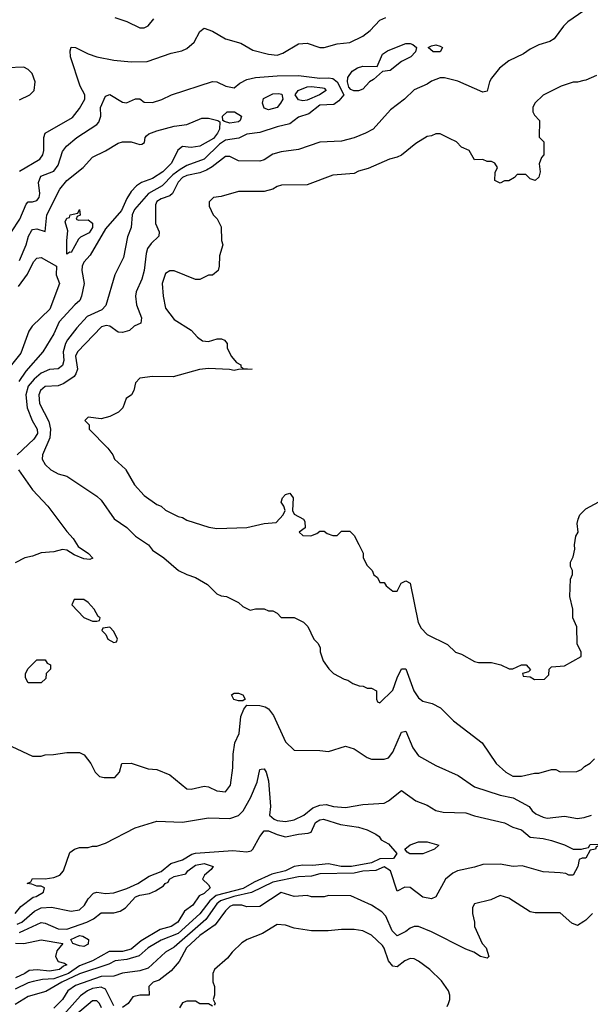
# Model space of a CAD drawing. Header units: inches. Extents: x 2348341 to 2479810, y 460419 to 613669.
# Tile 601 of 656: x 2437371 to 2440030, y 577507 to 582100. Entities that reach past the tile are written whole.
import ezdxf

# ---------------------------------------------------------------- set-up
doc = ezdxf.new("R2010")
doc.units = ezdxf.units.IN
doc.header["$MEASUREMENT"] = 0
for name, color, linetype in [('C4537', 7, 'Continuous'), ('C4538', 7, 'Continuous'), ('C4547', 7, 'Continuous'), ('C4548', 7, 'Continuous')]:
    doc.layers.add(name, color=color, linetype=linetype)

msp = doc.modelspace()

# ---------------------------------------------------------------- linework, layer by layer
at = {"layer": 'C4537', "color": 2}
for points, elevation in [([(2437364.4, 580000), (2437430, 579906.8), (2437501, 579830), (2437590, 579712), (2437619.8, 579679.8), (2437642.8, 579642.8), (2437692, 579610), (2437711.3, 579588.7), (2437698, 579582), (2437670, 579585.2), (2437624.1, 579604.1), (2437590, 579625.2), (2437570, 579629.2), (2437530, 579617.2), (2437470, 579613.2), (2437430, 579597.2), (2437394, 579590), (2437350, 579566)], 62), ([(2437515.9, 580000), (2437518, 579998), (2437550, 579981), (2437590, 579971), (2437730, 579878), (2437750, 579858), (2437810.9, 579770.9), (2437870, 579731), (2437910, 579691), (2437971.3, 579650), (2437990, 579624.7), (2438042, 579590), (2438111.1, 579531.1), (2438150, 579511.3), (2438190, 579498), (2438245.4, 579465.4), (2438290, 579422), (2438310, 579412), (2438334, 579410), (2438390, 579382), (2438410, 579362), (2438445.4, 579345.4), (2438470, 579352), (2438510, 579352), (2438530, 579342), (2438550, 579342), (2438570, 579332), (2438590, 579312), (2438650, 579312), (2438694, 579290), (2438714, 579270), (2438742, 579210), (2438762, 579190), (2438771.3, 579170), (2438771.6, 579151.6), (2438784.7, 579110), (2438811.6, 579071.6), (2438834, 579050), (2438883.6, 579023.6), (2438899.6, 579019.6), (2438923.6, 579003.6), (2438952.7, 578992.7), (2438971.6, 578991.6), (2438990, 578982), (2439010, 578982), (2439034, 578970), (2439034, 578930), (2439038, 578918), (2439050, 578914), (2439110, 578972), (2439129.4, 579030.6), (2439150, 579072), (2439170, 579072), (2439207.7, 578970), (2439230, 578936), (2439250, 578921), (2439294, 578910), (2439332, 578890), (2439392, 578830), (2439526.4, 578726.4), (2439591, 578630), (2439636, 578590), (2439670, 578570.7), (2439710, 578570.8), (2439770, 578584.7), (2439790, 578584.7), (2439850, 578602), (2439870, 578602), (2439890, 578592), (2439967.3, 578592.7), (2439990, 578602), (2440000, 578613.3)], 66), ([(2437865.5, 580000), (2437906, 579930), (2437950, 579881), (2438010, 579838), (2438030, 579831.3), (2438050, 579811.3), (2438110, 579782), (2438130, 579778), (2438150, 579764.7), (2438252.7, 579732.7), (2438290, 579726), (2438430, 579731.3), (2438509.4, 579750.6), (2438565.6, 579754.4), (2438598, 579790), (2438608, 579810), (2438602, 579830), (2438589.4, 579849.4), (2438595.3, 579870), (2438610, 579884.7), (2438630, 579892), (2438644.7, 579870), (2438642, 579810), (2438650, 579794), (2438694, 579770), (2438699.6, 579759.6), (2438702, 579730), (2438674, 579710), (2438690, 579694), (2438727.3, 579692.7), (2438756.4, 579703.6), (2438770, 579714), (2438790, 579714), (2438803.6, 579703.6), (2438830, 579694), (2438850, 579694), (2438870, 579714), (2438910, 579714), (2438930, 579694), (2438951.6, 579651.6), (2438971.1, 579611.1), (2438972, 579590), (2438990, 579554), (2439014, 579530), (2439022, 579510), (2439038, 579498), (2439050, 579474), (2439070, 579474), (2439079.6, 579459.6), (2439110, 579434), (2439130, 579434), (2439148.9, 579471.1), (2439170, 579482), (2439190, 579472), (2439228, 579288), (2439241.4, 579261.4), (2439270, 579231.3), (2439365.4, 579185.4), (2439402, 579150), (2439430, 579141), (2439490, 579106), (2439510, 579101), (2439570, 579101), (2439614, 579090), (2439651.6, 579071.6), (2439670, 579071.3), (2439710, 579090.8), (2439732, 579090), (2439752, 579068), (2439742, 579058), (2439714, 579050), (2439718, 579038), (2439750, 579034), (2439770, 579022), (2439816.4, 579023.6), (2439836.4, 579043.6), (2439838, 579070), (2439850, 579082), (2439910, 579086), (2439988, 579130), (2439988, 579150), (2439968.9, 579188.9), (2439968.4, 579268.4), (2439948.7, 579310), (2439949, 579350), (2439935.3, 579410), (2439938, 579490), (2439947.3, 579512.7), (2439948, 579530), (2439938, 579550), (2439938, 579570), (2439950, 579594), (2439959, 579630), (2439957.2, 579650), (2439962.7, 579690), (2439973.2, 579710), (2439969.3, 579750), (2439973.2, 579770), (2439981.2, 579790), (2440000, 579808.8)], 70), ([(2437334, 578710), (2437430, 578664.7), (2437470, 578664.7), (2437490, 578671.3), (2437528.4, 578671.6), (2437590, 578682), (2437650, 578682), (2437670.9, 578670.9), (2437702, 578630), (2437722, 578590), (2437742, 578570), (2437764.5, 578564.5), (2437814.5, 578565.5), (2437835.3, 578590), (2437846, 578630), (2437890, 578632), (2437970, 578604.7), (2438010, 578602), (2438070, 578578), (2438150, 578512), (2438170, 578511.3), (2438230, 578524.7), (2438250, 578521), (2438290, 578502.8), (2438330, 578498), (2438352.7, 578530), (2438364, 578610), (2438365.6, 578674.4), (2438374, 578726), (2438394, 578770), (2438400.9, 578850), (2438416, 578884), (2438430, 578902), (2438490, 578901), (2438514.4, 578894.4), (2438530, 578884.7), (2438554.4, 578854.4), (2438610, 578732), (2438650, 578692), (2438768.9, 578691.1), (2438810, 578686), (2438890, 578711.3), (2438930, 578698), (2438990, 578658), (2439011.1, 578651.1), (2439070, 578651), (2439090, 578656), (2439110, 578682.8), (2439150, 578776), (2439170, 578781), (2439202.8, 578702.8), (2439230, 578666), (2439310, 578621), (2439414.4, 578574.4), (2439490, 578521), (2439610, 578482), (2439670.4, 578470.4), (2439744.7, 578430), (2439758.8, 578410), (2439775.8, 578395.8), (2439810, 578379.3), (2439830, 578374.9), (2439910, 578384.9), (2439970, 578374), (2440000, 578378.3)], 62), ([(2437349, 577930), (2437376.3, 577963.7), (2437433.6, 578006.4), (2437448, 578010), (2437482, 578030), (2437486, 578050), (2437470, 578058), (2437450, 578058), (2437427.3, 578067.3), (2437406, 578070), (2437422, 578078), (2437430, 578094), (2437490, 578092), (2437530, 578098), (2437558, 578110), (2437575.3, 578130), (2437604.7, 578215.3), (2437626, 578230), (2437650, 578238), (2437690, 578238), (2437710, 578244.7), (2437730, 578244.7), (2437770, 578258), (2437909.3, 578330.7), (2438010, 578361), (2438130, 578357.3), (2438250, 578377.3), (2438350, 578373.4), (2438390, 578387.3), (2438412.3, 578410), (2438446.6, 578470), (2438477.2, 578542.8), (2438490, 578602), (2438496.4, 578603.6), (2438510, 578604.7), (2438518.8, 578590), (2438530.4, 578550), (2438539.5, 578430), (2438534.8, 578390), (2438556, 578370), (2438570, 578364.4), (2438610, 578359.5), (2438650, 578367.2), (2438694.5, 578390), (2438737.1, 578422.9), (2438770, 578436.3), (2438798.5, 578438.5), (2438834, 578430), (2438890, 578424.9), (2438970, 578438.8), (2439070, 578446), (2439090, 578456), (2439150, 578504.7), (2439216.9, 578456.9), (2439270, 578436), (2439310.9, 578410.9), (2439344, 578404), (2439450, 578400.7), (2439490, 578386.8), (2439630, 578354), (2439670, 578334), (2439710, 578321), (2439750, 578286), (2439810, 578280.7), (2439850, 578270.7), (2439910, 578250.8), (2439950, 578231.3), (2439990, 578231.3), (2440000, 578233.4)], 58), ([(2437358.6, 577881.4), (2437380.5, 577890), (2437439.1, 577940.9), (2437470, 577956.9), (2437519.5, 577959.5), (2437610, 577941.6), (2437650, 577948.2), (2437672.3, 577970), (2437690, 577998.8), (2437714.8, 578025.2), (2437730, 578030.5), (2437770, 578024.4), (2437810, 578026.4), (2437870, 578047.4), (2437920.9, 578070), (2437974.7, 578105.2), (2438030, 578126.7), (2438075.5, 578164.5), (2438130, 578181.7), (2438172.9, 578207.1), (2438190, 578212), (2438364.7, 578224.7), (2438430, 578218), (2438450, 578223), (2438458, 578230), (2438489.6, 578290.4), (2438510, 578315.5), (2438530, 578315.8), (2438570, 578298.4), (2438610, 578288.4), (2438670, 578301.3), (2438714.5, 578305.5), (2438729.3, 578310.7), (2438750, 578354.8), (2438770, 578366.8), (2438786, 578370), (2438866.2, 578346.2), (2438950, 578333), (2438990, 578320.7), (2439030, 578300.7), (2439046, 578290), (2439054.8, 578274.8), (2439090, 578254.8), (2439128, 578210), (2439112.5, 578187.5), (2439050, 578185.1), (2439010, 578166.8), (2438918, 578150), (2438869.1, 578149.1), (2438810, 578162.3), (2438735.2, 578155.2), (2438690, 578156.4), (2438650.2, 578149.8), (2438609.7, 578129.7), (2438545.6, 578114.4), (2438462.8, 578077.2), (2438412.3, 578047.7), (2438285.8, 578014.2), (2438256.1, 577990), (2438210.8, 577929.2), (2438110, 577837.6), (2438030, 577806.9), (2437969.4, 577770.6), (2437927.3, 577732.7), (2437870, 577716.4), (2437814.8, 577710), (2437785.5, 577694.5), (2437650, 577648.7), (2437567, 577610), (2437493.1, 577566.9), (2437410, 577543.6), (2437350, 577506)], 54), ([(2440000, 578188.3), (2439992, 578188), (2439978, 578182), (2439972, 578150), (2439951.1, 578108.9), (2439930, 578109), (2439916.5, 578116.5), (2439890, 578120.9), (2439810, 578125.2), (2439712.7, 578152.7), (2439670.7, 578149.3), (2439610, 578160.9), (2439530, 578159.5), (2439490, 578146), (2439410.7, 578129.3), (2439390, 578119), (2439356, 578090), (2439311, 578009), (2439290, 577999), (2439250, 578006.6), (2439190, 578052.3), (2439165.8, 578054.2), (2439130, 578035.3), (2439098.4, 578130), (2439070, 578147.8), (2439030, 578131.9), (2438970, 578128.5), (2438930, 578118), (2438770, 578115.4), (2438730, 578105.1), (2438670, 578102.4), (2438550, 578076.8), (2438450.9, 578029.1), (2438368, 578010), (2438307, 577990), (2438290, 577975.4), (2438237.9, 577902.1), (2438090, 577772.8), (2438050.4, 577749.7), (2437970, 577676.2), (2437930, 577662.9), (2437850, 577652.8), (2437810, 577637.6), (2437750, 577637.3), (2437630, 577595.1), (2437595.5, 577570), (2437570, 577529.4), (2437530, 577489.6)], 58), ([(2437370, 577841.3), (2437470, 577888.2), (2437490, 577885.5), (2437550, 577858.7), (2437590, 577857.4), (2437683.7, 577890), (2437713.9, 577906.1), (2437750, 577934), (2437810, 577933.4), (2437838.7, 577941.3), (2437863, 577957), (2437910, 578008.2), (2437930, 578016.5), (2437975.4, 578024.6), (2438002.9, 578037.1), (2438040.4, 578059.6), (2438048.7, 578070), (2438063.1, 578076.9), (2438069, 578090), (2438090, 578102.8), (2438144.7, 578115.3), (2438154, 578130), (2438190, 578156.4), (2438230, 578164), (2438272, 578150), (2438263.6, 578136.4), (2438231.3, 578110), (2438222, 578090), (2438250, 578064.7), (2438258.8, 578050), (2438230, 578024.5), (2438207.3, 578012.7), (2438177.3, 577970), (2438138, 577942), (2438107.7, 577890), (2438076, 577870), (2438024.7, 577855.3), (2437936.4, 577803.6), (2437890, 577764.2), (2437850, 577753.1), (2437787.3, 577752.7), (2437710, 577709.8), (2437650, 577686.2), (2437598.3, 577650), (2437530, 577625.4), (2437477.4, 577622.6), (2437432.9, 577612.9), (2437410, 577606.4), (2437350, 577577.7)], 50), ([(2440000, 577892.7), (2439970, 577874), (2439944.8, 577884.8), (2439890, 577933.2), (2439773.6, 577933.6), (2439750, 577939), (2439650, 578002), (2439610, 578015.3), (2439566.4, 577993.6), (2439490, 577975.3), (2439482, 577958), (2439481, 577930), (2439491, 577890), (2439491.3, 577870), (2439526, 577790), (2439544.7, 577770), (2439558, 577730), (2439550, 577722), (2439518, 577730), (2439488, 577750), (2439450, 577764), (2439290, 577845.2), (2439230, 577869.2), (2439210, 577869.3), (2439190, 577862.7), (2439170, 577846.6), (2439130, 577826), (2439107.3, 577850), (2439077.4, 577917.4), (2439058.9, 577938.9), (2439010, 577969.2), (2438913.6, 578013.6), (2438810, 578015.3), (2438790, 578009), (2438730, 578009), (2438710, 578014), (2438650, 578009.2), (2438590, 578029), (2438490, 577964), (2438430, 577962), (2438406, 577970), (2438364.7, 577970), (2438350, 577962.7), (2438330, 577942.7), (2438282.3, 577877.7), (2438210, 577827.6), (2438147.4, 577770), (2438113.4, 577706.6), (2438077.1, 577662.9), (2438019.9, 577620.1), (2437992, 577610), (2437972, 577590), (2437974, 577550), (2437930.9, 577549.1), (2437898, 577542), (2437876, 577510), (2437850, 577492)], 62), ([(2439363.1, 577496.9), (2439368.7, 577510), (2439375.3, 577530), (2439375.3, 577550), (2439368.7, 577570), (2439336.5, 577616.5), (2439282, 577670), (2439230, 577709), (2439210, 577719), (2439190, 577721.2), (2439166, 577710), (2439130, 577681.2), (2439110, 577685.2), (2439089.5, 577710), (2439070, 577768.7), (2439061.2, 577781.2), (2439010, 577829.2), (2438970, 577849.2), (2438930, 577856), (2438870, 577856), (2438809.1, 577849.1), (2438730.9, 577849.1), (2438650, 577862.7), (2438610, 577876), (2438570, 577879.3), (2438502, 577838), (2438431.3, 577810), (2438406.2, 577793.8), (2438361, 577750), (2438338.5, 577721.5), (2438278, 577670), (2438271.3, 577650), (2438271.6, 577611.6), (2438278, 577590), (2438278, 577550), (2438272, 577530), (2438282, 577510), (2438276.9, 577503.1)], 66), ([(2437351.7, 577791.7), (2437389.7, 577790.3), (2437470, 577808), (2437571.3, 577790), (2437543, 577757), (2437537.3, 577730), (2437550, 577706), (2437578.8, 577698.8), (2437590.6, 577690.6), (2437574.6, 577685.4), (2437556, 577670), (2437510, 577661.7), (2437451.8, 577668.2), (2437414.6, 577665.4), (2437394, 577650), (2437350.8, 577630)], 46), ([(2437810, 577499.5), (2437770, 577576.9), (2437750, 577586.6), (2437710, 577580.4), (2437686, 577570), (2437653.8, 577546.2), (2437550, 577429.5)], 62), ([(2437751.5, 577490), (2437742.7, 577510), (2437730, 577522.7), (2437710, 577523.7), (2437630, 577455.8)], 66), ([(2438270, 577498), (2438250, 577508.7), (2438210, 577509), (2438190, 577522), (2438150, 577521.2), (2438130, 577514), (2438116, 577490)], 66)]:
    msp.add_lwpolyline(points, dxfattribs=dict(at, elevation=elevation))
for points, elevation in [([(2437670, 579395.3), (2437624.7, 579395.3), (2437614, 579370), (2437670, 579312), (2437710, 579294), (2437730, 579294), (2437742, 579298), (2437746, 579310), (2437736.4, 579316.4), (2437718, 579350), (2437690, 579382)], 66), ([(2437790, 579266), (2437758, 579262), (2437754, 579250), (2437772.7, 579232.7), (2437782, 579210), (2437810, 579194), (2437822, 579198), (2437826, 579210), (2437810, 579246)], 66), ([(2437410, 579006), (2437398, 579030), (2437398, 579050), (2437410, 579074), (2437450, 579114), (2437490, 579114), (2437498, 579098), (2437514, 579090), (2437514, 579070), (2437494, 579050), (2437492.7, 579027.3), (2437470, 579006)], 62), ([(2438390, 578922), (2438369.2, 578929.2), (2438358, 578950), (2438370, 578958), (2438390, 578958), (2438410.9, 578950.9), (2438422, 578930), (2438410, 578922)], 62), ([(2439189.5, 578209.5), (2439176, 578216), (2439166, 578230), (2439190, 578250.5), (2439230, 578265.5), (2439270, 578264.9), (2439324.7, 578250), (2439304.7, 578230), (2439250, 578209.6)], 54), ([(2437670, 577777.2), (2437650, 577779.3), (2437618, 577790), (2437609.2, 577810), (2437650, 577828), (2437665.5, 577825.5), (2437691, 577810), (2437690, 577788)], 46)]:
    msp.add_lwpolyline(points, close=True, dxfattribs=dict(at, elevation=elevation))
at = {"layer": 'C4538', "color": 2}
for points, elevation in [([(2440000, 582141.9), (2439926, 582090), (2439906, 582070), (2439862, 582010), (2439842, 581998), (2439790, 581982), (2439750, 581962), (2439719.8, 581940.2), (2439650, 581908), (2439606.8, 581873.2), (2439570, 581828), (2439561, 581810), (2439550, 581766), (2439530, 581762), (2439412.5, 581812.5), (2439350, 581829), (2439330, 581828.7), (2439290, 581814), (2439270, 581799), (2439210, 581773.2), (2439164.7, 581730), (2439099.8, 581680.2), (2439018, 581590), (2438982, 581570), (2438930, 581549.2), (2438870, 581532.7), (2438770, 581529.3), (2438670, 581495.1), (2438590, 581483.7), (2438550, 581472), (2438510, 581446), (2438490, 581439.3), (2438390, 581442), (2438350, 581461.2), (2438330, 581461.2), (2438267.1, 581412.9), (2438241.2, 581398.8), (2438210, 581386.3), (2438150, 581373.5), (2438130, 581363.5), (2438110, 581342), (2438083, 581290), (2438070, 581278.4), (2438030, 581264.5), (2438010, 581252), (2438003.4, 581236.6), (2438003.8, 581150), (2438020.7, 581110), (2438018.8, 581090), (2437983.4, 581056.6), (2437966.7, 581033.3), (2437959.3, 581010), (2437950.4, 580929.7), (2437940.5, 580890), (2437914, 580830), (2437910.6, 580810), (2437915.5, 580770), (2437938.8, 580710), (2437935.3, 580684.7), (2437904.7, 580670), (2437882, 580650), (2437850, 580640.7), (2437830, 580642.4), (2437790, 580669.6), (2437774.2, 580674.1), (2437752.3, 580667.7), (2437639.3, 580550), (2437630.4, 580530), (2437639.3, 580470), (2437632.5, 580447.5), (2437623.8, 580436.2), (2437577, 580403), (2437550, 580391.8), (2437490, 580389.2), (2437468, 580370), (2437459.1, 580350), (2437462.4, 580310), (2437505.7, 580225.7), (2437514.4, 580190), (2437510.4, 580149.6), (2437477.3, 580070), (2437474.8, 580050), (2437490, 580024.7), (2437515.9, 580000)], 66), ([(2437370, 581393), (2437464.5, 581450), (2437478.4, 581470), (2437483.6, 581490), (2437482.9, 581550), (2437489.4, 581570), (2437616.6, 581643.4), (2437650, 581686), (2437674, 581730), (2437674, 581750), (2437652.7, 581790), (2437607.2, 581927.2), (2437605.6, 581954.4), (2437610, 581972), (2437630, 581970.8), (2437690, 581940.7), (2437730, 581927.3), (2437810, 581910.8), (2437890, 581904), (2437964.5, 581904.5), (2438076.5, 581943.5), (2438125.6, 581954.4), (2438150, 581966), (2438184.1, 581995.9), (2438210, 582044.7), (2438230, 582061), (2438270, 582046), (2438330, 582011), (2438402, 581990), (2438457.5, 581957.5), (2438530, 581939.3), (2438570, 581934.9), (2438596.6, 581943.4), (2438670, 581987.3), (2438710, 581990.7), (2438770, 581970.7), (2438790, 581970.7), (2438850, 581987.7), (2438910, 581993.4), (2438970, 582022.8), (2439004, 582050), (2439050, 582098), (2439078, 582110)], 66), ([(2437814, 582110), (2437870, 582092), (2437930, 582062), (2437950, 582062), (2437970, 582072), (2437996.4, 582103.6)], 70), ([(2437370, 581726), (2437418, 581750), (2437438, 581770), (2437442, 581810), (2437428.9, 581848.9), (2437410, 581868), (2437390, 581878), (2437310, 581875.3)], 70), ([(2437331.8, 581110), (2437370.8, 581169.2), (2437400.7, 581239.3), (2437409.6, 581250.4), (2437430, 581250.6), (2437450, 581257.3), (2437460.9, 581270), (2437463.6, 581290), (2437458.7, 581341.3), (2437469.5, 581370), (2437530, 581394), (2437550, 581421), (2437570, 581484.7), (2437589.2, 581510), (2437637.2, 581550), (2437729.5, 581610.5), (2437738.7, 581621.3), (2437749.4, 581650), (2437747.6, 581690), (2437770, 581742.8), (2437790, 581750.8), (2437850, 581716), (2437868, 581712), (2437911.1, 581731.1), (2437930, 581731.3), (2437950, 581716), (2437990, 581714), (2438032.5, 581727.5), (2438078, 581750), (2438270, 581811), (2438290, 581810.8), (2438332, 581790), (2438370, 581782.8), (2438396.5, 581803.5), (2438430, 581821), (2438470, 581831), (2438570, 581838), (2438670, 581839.5), (2438770, 581827.6), (2438810, 581828.9), (2438830, 581824.9), (2438850.8, 581810), (2438882, 581750), (2438858, 581722), (2438835.3, 581704.7), (2438770, 581701.2), (2438718.4, 581661.6), (2438670, 581646), (2438630, 581614.5), (2438570, 581600.9), (2438490, 581574.5), (2438430, 581565.6), (2438392.8, 581547.3), (2438330, 581537.7), (2438301.4, 581518.6), (2438230, 581449.7), (2438150, 581419.2), (2438118.8, 581401.2), (2438084.3, 581375.7), (2438034.4, 581325.6), (2437970.4, 581290), (2437905.9, 581214.1), (2437895.3, 581190), (2437890.8, 581130), (2437873.4, 581086.6), (2437854, 580990), (2437814, 580910), (2437772.5, 580767.5), (2437753.7, 580746.3), (2437685.3, 580714.8), (2437637.1, 580662.9), (2437593.7, 580606.3), (2437583.7, 580590), (2437573.1, 580550), (2437576.5, 580510), (2437570, 580487), (2437550, 580471.8), (2437510, 580467.8), (2437470, 580451.5), (2437437.3, 580422.7), (2437410.3, 580390), (2437399.6, 580350), (2437404.6, 580290), (2437428.8, 580230), (2437451.8, 580190), (2437453.4, 580170), (2437436.7, 580143.3), (2437358.8, 580070)], 62), ([(2440000, 581815.7), (2439970, 581808.7), (2439950, 581808.7), (2439894, 581790), (2439810, 581748), (2439772, 581710), (2439762, 581690), (2439762, 581670), (2439770, 581654), (2439794, 581630), (2439792.7, 581552.7), (2439814, 581530), (2439814, 581470), (2439803.6, 581456.4), (2439792.7, 581427.3), (2439796, 581390), (2439790, 581366), (2439774, 581350), (2439750, 581358), (2439730, 581378), (2439690, 581378), (2439676.9, 581363.1), (2439651.3, 581348.7), (2439630, 581348), (2439610, 581338), (2439586, 581350), (2439587.3, 581387.3), (2439598, 581410), (2439586, 581430), (2439570, 581438), (2439550, 581438), (2439530, 581448), (2439490, 581446), (2439466, 581490), (2439430, 581506), (2439406, 581530), (2439374, 581546), (2439330, 581568), (2439310, 581568), (2439290, 581558), (2439270, 581555.3), (2439216.9, 581523.1), (2439150, 581468), (2439130, 581458), (2439094, 581450), (2438994.8, 581405.2), (2438950, 581394), (2438930, 581382), (2438830, 581374), (2438710, 581329), (2438591.6, 581328.4), (2438570, 581322), (2438550, 581309), (2438510, 581299), (2438390, 581299), (2438310, 581275.3), (2438274, 581270), (2438254, 581250), (2438254, 581230), (2438272, 581190), (2438290.9, 581170.9), (2438310, 581134), (2438311.3, 581070), (2438318, 581050), (2438302, 580998), (2438301, 580950), (2438296, 580930), (2438270, 580908.7), (2438250, 580908), (2438210, 580888), (2438190, 580888), (2438090, 580928.7), (2438070, 580928), (2438050, 580915.3), (2438034.8, 580870), (2438038.8, 580810), (2438050, 580754), (2438090, 580701), (2438170, 580651), (2438199.1, 580619.1), (2438222, 580602), (2438250, 580598.8), (2438290.7, 580610.7), (2438310.7, 580610.7), (2438325.4, 580605.4), (2438338, 580590), (2438338, 580570), (2438356, 580530), (2438381.4, 580501.4), (2438402, 580490), (2438402, 580482), (2438412.7, 580472.7), (2438454, 580470), (2438391.1, 580468.9), (2438370, 580464), (2438348.9, 580468.9), (2438250, 580473.2), (2438208.4, 580468.4), (2438086, 580434), (2437990, 580435.3), (2437930, 580428), (2437910, 580406), (2437902, 580370), (2437892, 580350), (2437866.4, 580333.6), (2437851.3, 580290), (2437831.1, 580268.9), (2437791.1, 580248.9), (2437750, 580238), (2437690, 580246), (2437674, 580230), (2437694, 580210), (2437694, 580190), (2437782, 580102), (2437804.7, 580070), (2437812, 580050), (2437863.5, 580003.5), (2437865.5, 580000)], 70), ([(2437370, 580977.3), (2437400.5, 581050), (2437412, 581090), (2437425.4, 581114.6), (2437430, 581121), (2437450, 581124), (2437490, 581112), (2437497.4, 581190), (2437557.6, 581310), (2437590, 581350.4), (2437666.6, 581410), (2437710, 581459.1), (2437770, 581488), (2437830, 581524), (2437850, 581531), (2437890.8, 581530.8), (2437930, 581518), (2437940.4, 581519.6), (2437952.9, 581527.1), (2437955.3, 581550), (2437962, 581558), (2437972.7, 581567.3), (2438010, 581582), (2438090, 581603.8), (2438150, 581610.7), (2438219.4, 581640.6), (2438250, 581640.3), (2438294, 581630), (2438303.6, 581623.6), (2438301.3, 581590), (2438293.1, 581570), (2438273.8, 581546.2), (2438209.5, 581509.5), (2438170, 581503.7), (2438130, 581509.2), (2438108.3, 581491.7), (2438078, 581430), (2438037.6, 581390), (2437990, 581359.7), (2437938.7, 581341.3), (2437915.3, 581324.7), (2437890, 581298), (2437870, 581266.6), (2437844.4, 581210), (2437770, 581124.5), (2437698.3, 581001.7), (2437670, 580968.7), (2437662, 580950), (2437660.7, 580930), (2437670.7, 580869.3), (2437659.1, 580810), (2437650.6, 580790), (2437626.8, 580770), (2437554.8, 580690), (2437530, 580635.3), (2437478.8, 580550), (2437399.1, 580460.9), (2437367.2, 580412.8)], 58), ([(2437365.1, 580854.9), (2437407.2, 580912.7), (2437435.1, 580970), (2437450, 580987.3), (2437471.3, 580990), (2437542, 580950), (2437541, 580910), (2437556, 580870), (2437510.3, 580750), (2437429.1, 580670.9), (2437412.5, 580647.5), (2437375.1, 580544.9), (2437332.4, 580490)], 54)]:
    msp.add_lwpolyline(points, dxfattribs=dict(at, elevation=elevation))
for points, elevation in [([(2438928.4, 581768.4), (2438914, 581774), (2438904.7, 581784.7), (2438898, 581810), (2438899.5, 581830), (2438920.6, 581859.4), (2438945.2, 581874.8), (2438970, 581882.7), (2439037.6, 581882.4), (2439061.5, 581938.5), (2439085.8, 581954.2), (2439150, 581981.7), (2439170, 581988.9), (2439190, 581988.7), (2439203.9, 581983.9), (2439220.7, 581970), (2439215.5, 581950), (2439193.7, 581926.3), (2439150, 581905.1), (2439097.5, 581862.5), (2439062, 581858), (2439019.5, 581820.5), (2439001, 581810), (2438970, 581775.3), (2438950, 581768.7)], 62), ([(2439330, 581949.4), (2439298, 581950), (2439275.3, 581970), (2439290, 581978.8), (2439310, 581982), (2439330, 581976.3), (2439341, 581970)], 62), ([(2438530, 581678.9), (2438510, 581687), (2438502, 581710), (2438507.4, 581732.6), (2438550, 581754.3), (2438576.2, 581756.2), (2438592.2, 581752.2), (2438596.4, 581730), (2438587, 581710), (2438570, 581689.7)], 58), ([(2438690, 581721.1), (2438670, 581725.6), (2438654.5, 581750), (2438669.3, 581770), (2438710, 581786.3), (2438730, 581788.9), (2438782, 581782), (2438790, 581780.5), (2438799.3, 581770), (2438767.3, 581750), (2438710, 581725.1)], 58), ([(2438350, 581617.2), (2438324.7, 581624.7), (2438318, 581630), (2438315.3, 581650), (2438338, 581670), (2438371.3, 581670), (2438404, 581650), (2438398.8, 581630), (2438390, 581623.7)], 58), ([(2437644.7, 581164.7), (2437690, 581166.8), (2437710, 581151.3), (2437710.3, 581130), (2437694.3, 581105.7), (2437654.6, 581085.4), (2437644.4, 581075.6), (2437610, 581014), (2437604.7, 581015.3), (2437590, 581006), (2437589.6, 581070.3), (2437594.6, 581114.6), (2437583.1, 581156.9), (2437590, 581174), (2437602, 581178), (2437606, 581190), (2437642, 581198), (2437650, 581214), (2437652, 581188), (2437638, 581182), (2437634, 581170)], 54)]:
    msp.add_lwpolyline(points, close=True, dxfattribs=dict(at, elevation=elevation))
at = {"layer": 'C4547', "color": 2}
for points, elevation in [([(2440000, 579808.8), (2440010, 579818.8), (2440070, 579851), (2440118, 579870), (2440130, 579894), (2440147.3, 579912.7), (2440148, 579950), (2440168, 579990), (2440178, 580000)], 70), ([(2440000, 578613.3), (2440003.1, 578616.9), (2440030, 578632), (2440050, 578652)], 66), ([(2440000, 578378.3), (2440001.5, 578378.5), (2440035.3, 578390)], 62), ([(2440000, 578233.4), (2440022, 578238), (2440030, 578252), (2440070, 578254), (2440082, 578258), (2440088.9, 578271.1), (2440114, 578270), (2440098, 578262), (2440090, 578246), (2440070, 578246), (2440058, 578242), (2440054, 578230), (2440030, 578226), (2440010, 578188.7), (2440000, 578188.3)], 58), ([(2440041, 577930), (2440010, 577899), (2440000, 577892.7)], 62)]:
    msp.add_lwpolyline(points, dxfattribs=dict(at, elevation=elevation))
at = {"layer": 'C4548', "color": 2, "elevation": 70}
msp.add_lwpolyline([(2440059.8, 581840.2), (2440010, 581818), (2440000, 581815.7)], dxfattribs=at)

doc.saveas('drawing.dxf')
